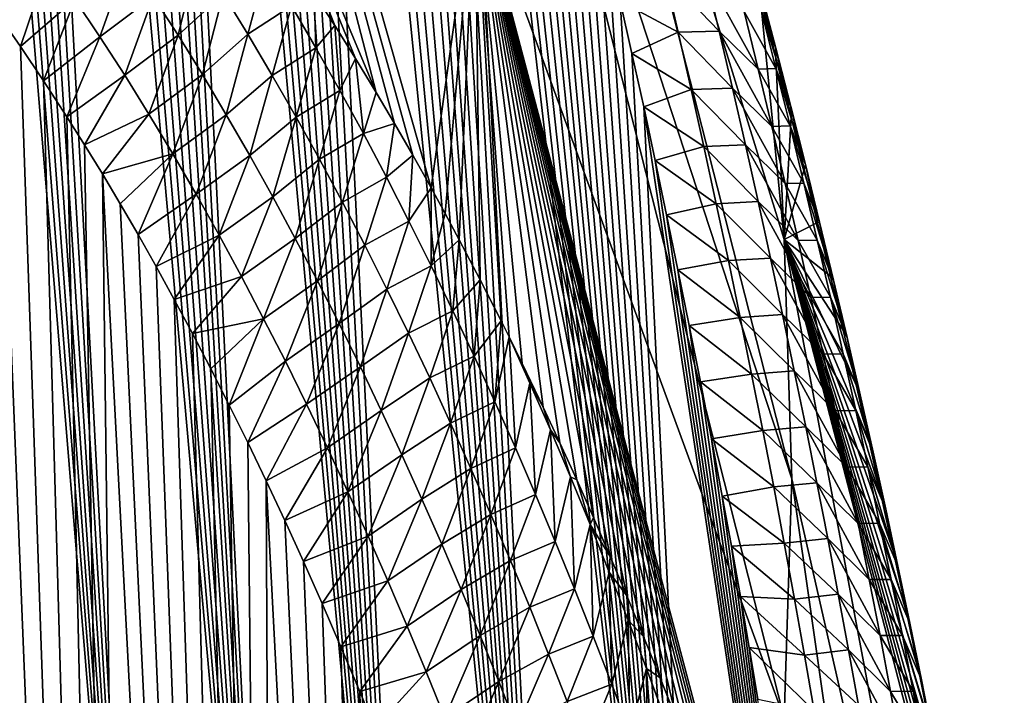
# Model space of a CAD drawing. Header units: metres. Extents: x -109 to 109, y -315 to 32.
# Tile 329 of 384: x 96.74 to 100.93, y -34.32 to -31.45. Entities that reach past the tile are written whole.
import ezdxf

# ---------------------------------------------------------------- set-up
doc = ezdxf.new("R2010")
doc.units = ezdxf.units.M
doc.layers.add('solid_K244242000C74_AAA', color=7, linetype='CONTINUOUS')

msp = doc.modelspace()

# ---------------------------------------------------------------- linework, layer by layer
at = {"layer": 'solid_K244242000C74_AAA'}
for points in [[(97.284836, -37.326797, 63.709835), (96.004456, -21.016127, 40.247574), (95.914619, -20.797607, 40.070328)], [(96.74115, -36.997284, 64.181648), (97.284836, -37.326797, 63.709835), (95.914619, -20.797607, 40.070328)], [(97.284836, -37.326797, 63.709835), (96.095284, -21.239128, 40.432037), (96.004456, -21.016127, 40.247574)], [(97.284836, -37.326797, 63.709835), (96.187088, -21.466879, 40.624191), (96.095284, -21.239128, 40.432037)], [(97.284836, -37.326797, 63.709835), (96.279839, -21.699675, 40.824558), (96.187088, -21.466879, 40.624191)], [(97.284836, -37.326797, 63.709835), (96.373543, -21.937531, 41.033165), (96.279839, -21.699675, 40.824558)], [(97.284836, -37.326797, 63.709835), (96.468208, -22.180235, 41.24966), (96.373543, -21.937531, 41.033165)], [(97.854355, -37.621552, 63.222614), (96.563812, -22.428114, 41.474636), (96.468208, -22.180235, 41.24966)], [(97.284836, -37.326797, 63.709835), (97.854355, -37.621552, 63.222614), (96.468208, -22.180235, 41.24966)], [(97.854355, -37.621552, 63.222614), (96.660309, -22.681501, 41.708691), (96.563812, -22.428114, 41.474636)], [(97.854355, -37.621552, 63.222614), (96.757698, -22.940331, 41.95171), (96.660309, -22.681501, 41.708691)], [(97.854355, -37.621552, 63.222614), (96.85601, -23.204447, 42.203419), (96.757698, -22.940331, 41.95171)], [(97.854355, -37.621552, 63.222614), (96.955177, -23.474222, 42.464531), (96.85601, -23.204447, 42.203419)], [(97.854355, -37.621552, 63.222614), (97.030067, -23.680496, 42.666954), (96.955177, -23.474222, 42.464531)], [(97.854355, -37.621552, 63.222614), (97.105392, -23.890173, 42.875065), (97.030067, -23.680496, 42.666954)], [(97.854355, -37.621552, 63.222614), (97.181206, -24.103014, 43.088425), (97.105392, -23.890173, 42.875065)], [(98.449921, -37.879993, 62.7192), (97.257469, -24.319176, 43.307327), (97.181206, -24.103014, 43.088425)], [(97.854355, -37.621552, 63.222614), (98.449921, -37.879993, 62.7192), (97.181206, -24.103014, 43.088425)], [(98.449921, -37.879993, 62.7192), (97.334129, -24.538834, 43.532124), (97.257469, -24.319176, 43.307327)], [(98.449921, -37.879993, 62.7192), (97.411148, -24.762165, 43.763157), (97.334129, -24.538834, 43.532124)], [(98.449921, -37.879993, 62.7192), (97.488503, -24.98926, 44.000591), (97.411148, -24.762165, 43.763157)], [(98.449921, -37.879993, 62.7192), (97.566277, -25.219818, 44.243832), (97.488503, -24.98926, 44.000591)], [(98.449921, -37.879993, 62.7192), (97.644417, -25.453968, 44.493137), (97.566277, -25.219818, 44.243832)], [(98.449921, -37.879993, 62.7192), (97.722862, -25.691904, 44.748913), (97.644417, -25.453968, 44.493137)], [(98.449921, -37.879993, 62.7192), (97.801544, -25.933828, 45.011562), (97.722862, -25.691904, 44.748913)], [(98.449921, -37.879993, 62.7192), (97.880409, -26.179899, 45.281395), (97.801544, -25.933828, 45.011562)], [(99.07122, -38.100681, 62.200005), (97.959579, -26.429802, 45.557747), (97.880409, -26.179899, 45.281395)], [(98.449921, -37.879993, 62.7192), (99.07122, -38.100681, 62.200005), (97.880409, -26.179899, 45.281395)], [(99.07122, -38.100681, 62.200005), (98.039001, -26.683598, 45.840752), (97.959579, -26.429802, 45.557747)], [(99.07122, -38.100681, 62.200005), (98.118599, -26.941511, 46.130882), (98.039001, -26.683598, 45.840752)], [(98.260834, -31.757469, 39.331619), (96.812065, -28.280691, 34.661835), (97.009895, -26.939579, 35.600891)], [(98.338676, -31.888901, 39.613426), (98.260834, -31.757469, 39.331619), (97.009895, -26.939579, 35.600891)], [(98.416687, -32.024048, 39.899544), (98.338676, -31.888901, 39.613426), (97.009895, -26.939579, 35.600891)], [(98.494873, -32.163113, 40.190163), (98.416687, -32.024048, 39.899544), (97.009895, -26.939579, 35.600891)], [(98.681633, -30.826475, 41.142632), (98.494873, -32.163113, 40.190163), (97.009895, -26.939579, 35.600891)], [(99.07122, -38.100681, 62.200005), (98.198265, -27.203766, 46.428612), (98.118599, -26.941511, 46.130882)], [(99.07122, -38.100681, 62.200005), (98.261978, -27.416847, 46.672585), (98.198265, -27.203766, 46.428612)], [(99.07122, -38.100681, 62.200005), (98.325729, -27.632742, 46.921463), (98.261978, -27.416847, 46.672585)], [(99.07122, -38.100681, 62.200005), (98.389595, -27.851286, 47.174889), (98.325729, -27.632742, 46.921463)], [(99.07122, -38.100681, 62.200005), (98.453491, -28.072605, 47.433144), (98.389595, -27.851286, 47.174889)], [(99.07122, -38.100681, 62.200005), (98.517357, -28.296829, 47.69651), (98.453491, -28.072605, 47.433144)], [(98.681633, -28.118128, 43.039036), (99.997505, -32.383621, 48.416294), (100.030373, -33.4021, 47.703144)], [(98.681633, -28.118128, 43.039036), (100.030373, -33.4021, 47.703144), (98.743149, -29.472313, 42.090824)], [(98.681633, -28.118128, 43.039036), (99.896416, -31.360367, 49.110336), (99.997505, -32.383621, 48.416294)], [(98.085075, -31.472853, 38.708485), (97.997757, -31.337923, 38.405396), (96.812065, -28.280691, 34.661835)], [(98.172806, -31.612799, 39.017315), (98.085075, -31.472853, 38.708485), (96.812065, -28.280691, 34.661835)], [(98.260834, -31.757469, 39.331619), (98.172806, -31.612799, 39.017315), (96.812065, -28.280691, 34.661835)], [(99.07122, -38.100681, 62.200005), (98.581123, -28.524088, 47.965279), (98.517357, -28.296829, 47.69651)], [(99.718658, -38.281532, 61.663597), (98.644714, -28.754513, 48.239727), (98.581123, -28.524088, 47.965279)], [(99.07122, -38.100681, 62.200005), (99.718658, -38.281532, 61.663597), (98.581123, -28.524088, 47.965279)], [(99.718658, -38.281532, 61.663597), (98.708092, -28.988176, 48.520008), (98.644714, -28.754513, 48.239727)], [(99.718658, -38.281532, 61.663597), (98.771439, -29.224783, 48.805416), (98.708092, -28.988176, 48.520008)], [(99.718658, -38.281532, 61.663597), (98.834702, -29.464386, 49.096077), (98.771439, -29.224783, 48.805416)], [(99.997505, -34.420574, 46.990002), (98.681633, -30.826475, 41.142632), (98.743149, -29.472313, 42.090824)], [(99.997505, -34.420574, 46.990002), (98.743149, -29.472313, 42.090824), (100.030373, -33.4021, 47.703144)], [(99.718658, -38.281532, 61.663597), (98.887299, -29.666449, 49.342556), (98.834702, -29.464386, 49.096077)], [(99.718658, -38.281532, 61.663597), (98.939713, -29.870779, 49.593121), (98.887299, -29.666449, 49.342556)], [(99.718658, -38.281532, 61.663597), (98.991882, -30.077463, 49.847961), (98.939713, -29.870779, 49.593121)], [(99.718658, -38.281532, 61.663597), (99.043762, -30.286587, 50.107273), (98.991882, -30.077463, 49.847961)], [(99.718658, -38.281532, 61.663597), (99.095284, -30.498228, 50.371246), (99.043762, -30.286587, 50.107273)], [(99.718658, -38.281532, 61.663597), (99.146606, -30.712194, 50.63937), (99.095284, -30.498228, 50.371246)], [(99.718658, -38.281532, 61.663597), (99.197777, -30.928413, 50.911469), (99.146606, -30.712194, 50.63937)], [(98.554871, -32.2724, 40.415913), (98.494873, -32.163113, 40.190163), (98.681633, -30.826475, 41.142632)], [(98.61499, -32.384193, 40.644501), (98.554871, -32.2724, 40.415913), (98.681633, -30.826475, 41.142632)], [(98.704117, -32.554348, 40.988022), (98.61499, -32.384193, 40.644501), (98.681633, -30.826475, 41.142632)], [(98.793312, -32.729706, 41.337486), (98.704117, -32.554348, 40.988022), (98.681633, -30.826475, 41.142632)], [(98.826706, -32.796677, 41.469849), (98.793312, -32.729706, 41.337486), (98.681633, -30.826475, 41.142632)], [(98.882477, -32.910187, 41.692814), (98.826706, -32.796677, 41.469849), (98.681633, -30.826475, 41.142632)], [(98.971634, -33.09613, 42.05434), (98.882477, -32.910187, 41.692814), (98.681633, -30.826475, 41.142632)], [(99.042961, -33.249054, 42.348248), (98.971634, -33.09613, 42.05434), (98.681633, -30.826475, 41.142632)], [(99.114296, -33.405876, 42.646507), (99.042961, -33.249054, 42.348248), (98.681633, -30.826475, 41.142632)], [(99.185623, -33.566776, 42.949295), (99.114296, -33.405876, 42.646507), (98.681633, -30.826475, 41.142632)], [(99.256912, -33.731743, 43.256603), (99.185623, -33.566776, 42.949295), (98.681633, -30.826475, 41.142632)], [(99.327995, -33.900307, 43.567955), (99.256912, -33.731743, 43.256603), (98.681633, -30.826475, 41.142632)], [(99.39888, -34.072609, 43.883499), (99.327995, -33.900307, 43.567955), (98.681633, -30.826475, 41.142632)], [(99.469551, -34.248867, 44.203442), (99.39888, -34.072609, 43.883499), (98.681633, -30.826475, 41.142632)], [(99.540009, -34.429287, 44.527988), (99.469551, -34.248867, 44.203442), (98.681633, -30.826475, 41.142632)], [(99.61026, -34.61409, 44.857346), (99.540009, -34.429287, 44.527988), (98.681633, -30.826475, 41.142632)], [(99.680283, -34.803486, 45.191727), (99.61026, -34.61409, 44.857346), (98.681633, -30.826475, 41.142632)], [(99.734718, -34.954468, 45.456036), (99.680283, -34.803486, 45.191727), (98.681633, -30.826475, 41.142632)], [(99.78891, -35.108067, 45.723225), (99.734718, -34.954468, 45.456036), (98.681633, -30.826475, 41.142632)], [(99.842812, -35.26413, 45.993137), (99.78891, -35.108067, 45.723225), (98.681633, -30.826475, 41.142632)], [(99.896423, -35.422779, 46.265888), (99.842812, -35.26413, 45.993137), (98.681633, -30.826475, 41.142632)], [(99.997505, -34.420574, 46.990002), (99.896423, -35.422779, 46.265888), (98.681633, -30.826475, 41.142632)], [(99.718658, -38.281532, 61.663597), (99.248718, -31.146982, 51.187782), (99.197777, -30.928413, 50.911469)], [(97.28479, -47.101196, 56.865753), (96.45829, -31.163191, 34.919102), (96.553978, -31.289412, 35.22876)], [(97.28479, -47.101196, 56.865753), (96.741074, -47.657288, 56.717468), (96.45829, -31.163191, 34.919102)], [(99.718658, -38.281532, 61.663597), (99.299339, -31.367994, 51.46854), (99.248718, -31.146982, 51.187782)], [(99.838165, -31.165377, 49.611694), (99.961708, -31.568661, 49.625225), (99.896797, -31.320171, 49.31052)], [(99.838165, -31.165377, 49.611694), (99.900909, -31.410929, 49.922825), (99.961708, -31.568661, 49.625225)], [(96.868996, -31.204027, 35.644882), (96.748077, -31.561544, 35.872639), (96.650589, -31.422043, 35.546429)], [(96.978539, -31.360716, 36.006187), (96.748077, -31.561544, 35.872639), (96.868996, -31.204027, 35.644882)], [(97.085945, -31.520718, 36.366779), (96.978539, -31.360716, 36.006187), (97.205154, -31.185827, 36.272743)], [(97.085945, -31.520718, 36.366779), (97.205154, -31.185827, 36.272743), (97.312881, -31.348137, 36.631481)], [(97.418495, -31.513397, 36.989429), (97.312881, -31.348137, 36.631481), (97.502594, -31.167091, 36.930859)], [(97.418495, -31.513397, 36.989429), (97.502594, -31.167091, 36.930859), (97.610168, -31.336864, 37.292549)], [(97.715622, -31.509333, 37.653385), (97.610168, -31.336864, 37.292549), (97.795235, -31.212626, 37.741123)], [(97.715622, -31.509333, 37.653385), (97.795235, -31.212626, 37.741123), (97.901222, -31.388994, 38.103115)], [(97.28479, -47.101196, 56.865753), (96.553978, -31.289412, 35.22876), (96.650589, -31.422043, 35.546429)], [(99.48922, -31.255037, 51.006752), (99.299339, -31.367994, 51.46854), (99.545906, -31.499996, 51.319244)], [(99.48922, -31.255037, 51.006752), (99.720177, -31.495834, 50.933407), (99.662285, -31.252573, 50.623226)], [(99.48922, -31.255037, 51.006752), (99.545906, -31.499996, 51.319244), (99.720177, -31.495834, 50.933407)], [(99.886398, -31.65794, 50.709187), (99.662285, -31.252573, 50.623226), (99.720177, -31.495834, 50.933407)], [(99.827126, -31.41326, 50.396591), (99.662285, -31.252573, 50.623226), (99.886398, -31.65794, 50.709187)], [(99.896797, -31.320171, 49.31052), (99.961609, -31.610115, 49.411762), (99.896416, -31.360367, 49.110336)], [(99.896797, -31.320171, 49.31052), (99.961708, -31.568661, 49.625225), (99.961609, -31.610115, 49.411762)], [(96.978539, -31.360716, 36.006187), (96.846481, -31.707619, 36.207047), (96.748077, -31.561544, 35.872639)], [(97.085945, -31.520718, 36.366779), (96.846481, -31.707619, 36.207047), (96.978539, -31.360716, 36.006187)], [(97.191261, -31.683865, 36.726665), (97.085945, -31.520718, 36.366779), (97.312881, -31.348137, 36.631481)], [(97.191261, -31.683865, 36.726665), (97.312881, -31.348137, 36.631481), (97.418495, -31.513397, 36.989429)], [(97.522064, -31.681446, 37.346611), (97.418495, -31.513397, 36.989429), (97.610168, -31.336864, 37.292549)], [(97.522064, -31.681446, 37.346611), (97.610168, -31.336864, 37.292549), (97.715622, -31.509333, 37.653385)], [(98.005112, -31.567802, 38.464241), (97.901222, -31.388994, 38.103115), (97.997757, -31.337923, 38.405396)], [(98.005112, -31.567802, 38.464241), (97.997757, -31.337923, 38.405396), (98.085075, -31.472853, 38.708485)], [(99.718658, -38.281532, 61.663597), (99.349571, -31.591547, 51.753986), (99.299339, -31.367994, 51.46854)], [(99.545906, -31.499996, 51.319244), (99.299339, -31.367994, 51.46854), (99.349571, -31.591547, 51.753986)], [(99.997505, -32.383621, 48.416294), (99.896416, -31.360367, 49.110336), (99.961609, -31.610115, 49.411762)], [(97.819016, -31.684362, 38.013409), (97.715622, -31.509333, 37.653385), (97.901222, -31.388994, 38.103115)], [(97.819016, -31.684362, 38.013409), (97.901222, -31.388994, 38.103115), (98.005112, -31.567802, 38.464241)], [(99.827126, -31.41326, 50.396591), (99.962257, -31.655771, 50.234753), (99.900909, -31.410929, 49.922825)], [(99.827126, -31.41326, 50.396591), (99.886398, -31.65794, 50.709187), (99.962257, -31.655771, 50.234753)], [(99.900909, -31.410929, 49.922825), (100.025154, -31.816418, 49.940735), (99.961708, -31.568661, 49.625225)], [(99.900909, -31.410929, 49.922825), (99.962257, -31.655771, 50.234753), (100.025154, -31.816418, 49.940735)], [(97.28479, -47.101196, 56.865753), (96.650589, -31.422043, 35.546429), (96.748077, -31.561544, 35.872639)], [(98.106956, -31.74894, 38.824535), (98.005112, -31.567802, 38.464241), (98.085075, -31.472853, 38.708485)], [(98.106956, -31.74894, 38.824535), (98.085075, -31.472853, 38.708485), (98.172806, -31.612799, 39.017315)], [(99.545906, -31.499996, 51.319244), (99.349571, -31.591547, 51.753986), (99.601273, -31.74427, 51.632534)], [(99.545906, -31.499996, 51.319244), (99.776749, -31.73842, 51.24437), (99.720177, -31.495834, 50.933407)], [(99.545906, -31.499996, 51.319244), (99.601273, -31.74427, 51.632534), (99.776749, -31.73842, 51.24437)], [(99.944305, -31.901937, 51.02256), (99.720177, -31.495834, 50.933407), (99.776749, -31.73842, 51.24437)], [(99.886398, -31.65794, 50.709187), (99.720177, -31.495834, 50.933407), (99.944305, -31.901937, 51.02256)], [(97.085945, -31.520718, 36.366779), (96.94577, -31.860317, 36.549698), (96.846481, -31.707619, 36.207047)], [(97.191261, -31.683865, 36.726665), (96.94577, -31.860317, 36.549698), (97.085945, -31.520718, 36.366779)], [(97.294556, -31.849983, 37.085869), (97.191261, -31.683865, 36.726665), (97.418495, -31.513397, 36.989429)], [(97.294556, -31.849983, 37.085869), (97.418495, -31.513397, 36.989429), (97.522064, -31.681446, 37.346611)], [(97.623657, -31.852125, 37.70306), (97.522064, -31.681446, 37.346611), (97.715622, -31.509333, 37.653385)], [(97.623657, -31.852125, 37.70306), (97.715622, -31.509333, 37.653385), (97.819016, -31.684362, 38.013409)], [(97.28479, -47.101196, 56.865753), (96.748077, -31.561544, 35.872639), (96.846481, -31.707619, 36.207047)], [(97.920395, -31.861839, 38.372643), (97.819016, -31.684362, 38.013409), (98.005112, -31.567802, 38.464241)], [(97.920395, -31.861839, 38.372643), (98.005112, -31.567802, 38.464241), (98.106956, -31.74894, 38.824535)], [(99.961708, -31.568661, 49.625225), (100.026344, -31.862764, 49.718807), (99.961609, -31.610115, 49.411762)], [(99.961708, -31.568661, 49.625225), (100.025154, -31.816418, 49.940735), (100.026344, -31.862764, 49.718807)], [(98.206802, -31.932297, 39.184036), (98.106956, -31.74894, 38.824535), (98.172806, -31.612799, 39.017315)], [(98.206802, -31.932297, 39.184036), (98.172806, -31.612799, 39.017315), (98.260834, -31.757469, 39.331619)], [(99.718658, -38.281532, 61.663597), (99.399323, -31.817738, 52.044353), (99.349571, -31.591547, 51.753986)], [(99.601273, -31.74427, 51.632534), (99.349571, -31.591547, 51.753986), (99.399323, -31.817738, 52.044353)], [(99.997505, -32.383621, 48.416294), (99.961609, -31.610115, 49.411762), (100.026344, -31.862764, 49.718807)], [(99.886398, -31.65794, 50.709187), (100.022202, -31.899921, 50.547451), (99.962257, -31.655771, 50.234753)], [(99.886398, -31.65794, 50.709187), (99.944305, -31.901937, 51.02256), (100.022202, -31.899921, 50.547451)], [(99.962257, -31.655771, 50.234753), (100.087143, -32.063457, 50.257027), (100.025154, -31.816418, 49.940735)], [(99.962257, -31.655771, 50.234753), (100.022202, -31.899921, 50.547451), (100.087143, -32.063457, 50.257027)], [(97.28479, -47.101196, 56.865753), (96.846481, -31.707619, 36.207047), (96.94577, -31.860317, 36.549698)], [(97.191261, -31.683865, 36.726665), (97.02079, -31.979521, 36.812462), (96.94577, -31.860317, 36.549698)], [(97.294556, -31.849983, 37.085869), (97.02079, -31.979521, 36.812462), (97.191261, -31.683865, 36.726665)], [(97.395889, -32.018906, 37.444405), (97.294556, -31.849983, 37.085869), (97.522064, -31.681446, 37.346611)], [(97.395889, -32.018906, 37.444405), (97.522064, -31.681446, 37.346611), (97.623657, -31.852125, 37.70306)], [(97.723312, -32.025314, 38.058792), (97.623657, -31.852125, 37.70306), (97.819016, -31.684362, 38.013409)], [(97.723312, -32.025314, 38.058792), (97.819016, -31.684362, 38.013409), (97.920395, -31.861839, 38.372643)], [(98.019814, -32.041653, 38.731121), (97.920395, -31.861839, 38.372643), (98.106956, -31.74894, 38.824535)], [(98.019814, -32.041653, 38.731121), (98.106956, -31.74894, 38.824535), (98.206802, -31.932297, 39.184036)], [(99.601273, -31.74427, 51.632534), (99.399323, -31.817738, 52.044353), (99.655334, -31.987871, 51.946606)], [(99.601273, -31.74427, 51.632534), (99.832001, -31.980343, 51.556095), (99.776749, -31.73842, 51.24437)], [(99.601273, -31.74427, 51.632534), (99.655334, -31.987871, 51.946606), (99.832001, -31.980343, 51.556095)], [(100.000854, -32.145264, 51.336685), (99.776749, -31.73842, 51.24437), (99.832001, -31.980343, 51.556095)], [(99.944305, -31.901937, 51.02256), (99.776749, -31.73842, 51.24437), (100.000854, -32.145264, 51.336685)], [(98.206802, -31.932297, 39.184036), (98.260834, -31.757469, 39.331619), (98.338676, -31.888901, 39.613426)], [(100.391487, -38.421124, 61.111237), (99.448509, -32.046665, 52.339882), (99.399323, -31.817738, 52.044353)], [(99.655334, -31.987871, 51.946606), (99.399323, -31.817738, 52.044353), (99.448509, -32.046665, 52.339882)], [(99.718658, -38.281532, 61.663597), (100.391487, -38.421124, 61.111237), (99.399323, -31.817738, 52.044353)], [(100.025154, -31.816418, 49.940735), (100.082451, -32.085705, 49.991558), (100.026344, -31.862764, 49.718807)], [(100.025154, -31.816418, 49.940735), (100.087143, -32.063457, 50.257027), (100.082451, -32.085705, 49.991558)], [(97.28479, -47.101196, 56.865753), (96.94577, -31.860317, 36.549698), (97.02079, -31.979521, 36.812462)], [(97.294556, -31.849983, 37.085869), (97.096237, -32.102997, 37.080463), (97.02079, -31.979521, 36.812462)], [(97.395889, -32.018906, 37.444405), (97.096237, -32.102997, 37.080463), (97.294556, -31.849983, 37.085869)], [(97.495323, -32.190487, 37.802288), (97.395889, -32.018906, 37.444405), (97.623657, -31.852125, 37.70306)], [(97.495323, -32.190487, 37.802288), (97.623657, -31.852125, 37.70306), (97.723312, -32.025314, 38.058792)], [(97.821083, -32.200905, 38.413837), (97.723312, -32.025314, 38.058792), (97.920395, -31.861839, 38.372643)], [(97.821083, -32.200905, 38.413837), (97.920395, -31.861839, 38.372643), (98.019814, -32.041653, 38.731121)], [(99.997505, -32.383621, 48.416294), (100.026344, -31.862764, 49.718807), (100.082451, -32.085705, 49.991558)], [(98.304718, -32.117764, 39.542778), (98.206802, -31.932297, 39.184036), (98.338676, -31.888901, 39.613426)], [(98.304718, -32.117764, 39.542778), (98.338676, -31.888901, 39.613426), (98.416687, -32.024048, 39.899544)], [(99.944305, -31.901937, 51.02256), (100.080757, -32.143391, 50.860909), (100.022202, -31.899921, 50.547451)], [(99.944305, -31.901937, 51.02256), (100.000854, -32.145264, 51.336685), (100.080757, -32.143391, 50.860909)], [(100.022202, -31.899921, 50.547451), (100.147682, -32.309795, 50.574089), (100.087143, -32.063457, 50.257027)], [(100.022202, -31.899921, 50.547451), (100.080757, -32.143391, 50.860909), (100.147682, -32.309795, 50.574089)], [(98.117317, -32.223698, 39.088871), (98.019814, -32.041653, 38.731121), (98.206802, -31.932297, 39.184036)], [(98.117317, -32.223698, 39.088871), (98.206802, -31.932297, 39.184036), (98.304718, -32.117764, 39.542778)], [(97.28479, -47.101196, 56.865753), (97.02079, -31.979521, 36.812462), (97.096237, -32.102997, 37.080463)], [(99.655334, -31.987871, 51.946606), (99.448509, -32.046665, 52.339882), (99.708084, -32.230812, 52.261436)], [(99.655334, -31.987871, 51.946606), (99.885948, -32.221615, 51.868565), (99.832001, -31.980343, 51.556095)], [(99.655334, -31.987871, 51.946606), (99.708084, -32.230812, 52.261436), (99.885948, -32.221615, 51.868565)], [(100.056046, -32.387932, 51.65155), (99.832001, -31.980343, 51.556095), (99.885948, -32.221615, 51.868565)], [(100.000854, -32.145264, 51.336685), (99.832001, -31.980343, 51.556095), (100.056046, -32.387932, 51.65155)], [(97.395889, -32.018906, 37.444405), (97.172112, -32.230736, 37.353706), (97.096237, -32.102997, 37.080463)], [(97.395889, -32.018906, 37.444405), (97.248474, -32.362411, 37.631824), (97.172112, -32.230736, 37.353706)], [(97.495323, -32.190487, 37.802288), (97.248474, -32.362411, 37.631824), (97.395889, -32.018906, 37.444405)], [(97.59288, -32.364605, 38.159538), (97.495323, -32.190487, 37.802288), (97.723312, -32.025314, 38.058792)], [(97.59288, -32.364605, 38.159538), (97.723312, -32.025314, 38.058792), (97.821083, -32.200905, 38.413837)], [(97.917007, -32.378788, 38.768211), (97.821083, -32.200905, 38.413837), (98.019814, -32.041653, 38.731121)], [(97.917007, -32.378788, 38.768211), (98.019814, -32.041653, 38.731121), (98.117317, -32.223698, 39.088871)], [(98.400726, -32.305256, 39.900784), (98.304718, -32.117764, 39.542778), (98.416687, -32.024048, 39.899544)], [(98.400726, -32.305256, 39.900784), (98.416687, -32.024048, 39.899544), (98.494873, -32.163113, 40.190163)], [(100.391487, -38.421124, 61.111237), (99.497093, -32.278393, 52.640709), (99.448509, -32.046665, 52.339882)], [(99.708084, -32.230812, 52.261436), (99.448509, -32.046665, 52.339882), (99.497093, -32.278393, 52.640709)], [(99.997505, -32.383621, 48.416294), (100.082451, -32.085705, 49.991558), (100.138184, -32.311039, 50.269001)], [(100.087143, -32.063457, 50.257027), (100.138184, -32.311039, 50.269001), (100.082451, -32.085705, 49.991558)], [(100.087143, -32.063457, 50.257027), (100.147682, -32.309795, 50.574089), (100.138184, -32.311039, 50.269001)], [(97.854324, -46.542526, 56.976097), (97.096237, -32.102997, 37.080463), (97.172112, -32.230736, 37.353706)], [(97.854324, -46.542526, 56.976097), (97.28479, -47.101196, 56.865753), (97.096237, -32.102997, 37.080463)], [(98.212952, -32.40786, 39.445919), (98.117317, -32.223698, 39.088871), (98.304718, -32.117764, 39.542778)], [(98.212952, -32.40786, 39.445919), (98.304718, -32.117764, 39.542778), (98.400726, -32.305256, 39.900784)], [(98.494881, -32.494694, 40.258087), (98.400726, -32.305256, 39.900784), (98.494873, -32.163113, 40.190163)], [(98.494881, -32.494694, 40.258087), (98.494873, -32.163113, 40.190163), (98.554871, -32.2724, 40.415913)], [(100.000854, -32.145264, 51.336685), (100.137932, -32.386192, 51.175102), (100.080757, -32.143391, 50.860909)], [(100.000854, -32.145264, 51.336685), (100.056046, -32.387932, 51.65155), (100.137932, -32.386192, 51.175102)], [(100.080757, -32.143391, 50.860909), (100.206772, -32.555443, 50.891899), (100.147682, -32.309795, 50.574089)], [(100.080757, -32.143391, 50.860909), (100.137932, -32.386192, 51.175102), (100.206772, -32.555443, 50.891899)], [(97.495323, -32.190487, 37.802288), (97.325264, -32.498276, 37.915081), (97.248474, -32.362411, 37.631824)], [(97.59288, -32.364605, 38.159538), (97.325264, -32.498276, 37.915081), (97.495323, -32.190487, 37.802288)], [(97.688622, -32.541149, 38.516163), (97.59288, -32.364605, 38.159538), (97.821083, -32.200905, 38.413837)], [(97.688622, -32.541149, 38.516163), (97.821083, -32.200905, 38.413837), (97.917007, -32.378788, 38.768211)], [(97.854324, -46.542526, 56.976097), (97.172112, -32.230736, 37.353706), (97.248474, -32.362411, 37.631824)], [(98.011139, -32.558853, 39.121937), (97.917007, -32.378788, 38.768211), (98.117317, -32.223698, 39.088871)], [(98.011139, -32.558853, 39.121937), (98.117317, -32.223698, 39.088871), (98.212952, -32.40786, 39.445919)], [(99.708084, -32.230812, 52.261436), (99.497093, -32.278393, 52.640709), (99.759544, -32.473099, 52.577011)], [(99.708084, -32.230812, 52.261436), (99.938591, -32.462242, 52.181751), (99.885948, -32.221615, 51.868565)], [(99.708084, -32.230812, 52.261436), (99.759544, -32.473099, 52.577011), (99.938591, -32.462242, 52.181751)], [(100.109901, -32.629959, 51.967129), (99.885948, -32.221615, 51.868565), (99.938591, -32.462242, 52.181751)], [(100.056046, -32.387932, 51.65155), (99.885948, -32.221615, 51.868565), (100.109901, -32.629959, 51.967129)], [(98.494881, -32.494694, 40.258087), (98.554871, -32.2724, 40.415913), (98.61499, -32.384193, 40.644501)], [(100.391487, -38.421124, 61.111237), (99.545326, -32.51265, 52.946087), (99.497093, -32.278393, 52.640709)], [(99.759544, -32.473099, 52.577011), (99.497093, -32.278393, 52.640709), (99.545326, -32.51265, 52.946087)], [(98.306763, -32.594055, 39.802288), (98.212952, -32.40786, 39.445919), (98.400726, -32.305256, 39.900784)], [(98.306763, -32.594055, 39.802288), (98.400726, -32.305256, 39.900784), (98.494881, -32.494694, 40.258087)], [(99.997505, -32.383621, 48.416294), (100.138184, -32.311039, 50.269001), (100.193535, -32.538849, 50.551331)], [(100.147682, -32.309795, 50.574089), (100.193535, -32.538849, 50.551331), (100.138184, -32.311039, 50.269001)], [(100.147682, -32.309795, 50.574089), (100.206772, -32.555443, 50.891899), (100.193535, -32.538849, 50.551331)], [(97.854324, -46.542526, 56.976097), (97.248474, -32.362411, 37.631824), (97.325264, -32.498276, 37.915081)], [(97.59288, -32.364605, 38.159538), (97.402451, -32.638596, 38.20377), (97.325264, -32.498276, 37.915081)], [(97.688622, -32.541149, 38.516163), (97.402451, -32.638596, 38.20377), (97.59288, -32.364605, 38.159538)], [(97.782578, -32.720013, 38.872189), (97.688622, -32.541149, 38.516163), (97.917007, -32.378788, 38.768211)], [(97.782578, -32.720013, 38.872189), (97.917007, -32.378788, 38.768211), (98.011139, -32.558853, 39.121937)], [(98.1035, -32.741001, 39.475037), (98.011139, -32.558853, 39.121937), (98.212952, -32.40786, 39.445919)], [(98.1035, -32.741001, 39.475037), (98.212952, -32.40786, 39.445919), (98.306763, -32.594055, 39.802288)], [(98.587196, -32.686001, 40.614708), (98.494881, -32.494694, 40.258087), (98.61499, -32.384193, 40.644501)], [(98.587196, -32.686001, 40.614708), (98.61499, -32.384193, 40.644501), (98.704117, -32.554348, 40.988022)], [(99.997505, -32.383621, 48.416294), (100.841064, -35.636108, 54.547432), (100.93364, -37.366936, 53.365517)], [(99.997505, -32.383621, 48.416294), (100.798492, -35.398132, 54.230476), (100.841064, -35.636108, 54.547432)], [(99.997505, -32.383621, 48.416294), (100.93364, -37.366936, 53.365517), (100.030373, -33.4021, 47.703144)], [(99.997505, -32.383621, 48.416294), (100.755089, -35.162319, 53.917889), (100.798492, -35.398132, 54.230476)], [(99.997505, -32.383621, 48.416294), (100.710884, -34.928585, 53.609413), (100.755089, -35.162319, 53.917889)], [(99.997505, -32.383621, 48.416294), (100.665894, -34.696899, 53.304943), (100.710884, -34.928585, 53.609413)], [(99.997505, -32.383621, 48.416294), (100.616066, -34.446819, 52.978271), (100.665894, -34.696899, 53.304943)], [(99.997505, -32.383621, 48.416294), (100.565514, -34.199547, 52.657337), (100.616066, -34.446819, 52.978271)], [(99.997505, -32.383621, 48.416294), (100.514267, -33.954971, 52.3419), (100.565514, -34.199547, 52.657337)], [(99.997505, -32.383621, 48.416294), (100.462357, -33.713005, 52.031719), (100.514267, -33.954971, 52.3419)], [(99.997505, -32.383621, 48.416294), (100.409805, -33.473541, 51.726547), (100.462357, -33.713005, 52.031719)], [(99.997505, -32.383621, 48.416294), (100.356628, -33.236481, 51.42614), (100.409805, -33.473541, 51.726547)], [(99.997505, -32.383621, 48.416294), (100.302841, -33.001728, 51.130253), (100.356628, -33.236481, 51.42614)], [(99.997505, -32.383621, 48.416294), (100.248466, -32.76918, 50.83865), (100.302841, -33.001728, 51.130253)], [(99.997505, -32.383621, 48.416294), (100.193535, -32.538849, 50.551331), (100.248466, -32.76918, 50.83865)], [(100.056046, -32.387932, 51.65155), (100.193741, -32.628345, 51.490013), (100.137932, -32.386192, 51.175102)], [(100.056046, -32.387932, 51.65155), (100.109901, -32.629959, 51.967129), (100.193741, -32.628345, 51.490013)], [(100.137932, -32.386192, 51.175102), (100.264435, -32.800423, 51.210434), (100.206772, -32.555443, 50.891899)], [(100.137932, -32.386192, 51.175102), (100.193741, -32.628345, 51.490013), (100.264435, -32.800423, 51.210434)], [(99.759544, -32.473099, 52.577011), (99.989929, -32.702244, 52.495651), (99.938591, -32.462242, 52.181751)], [(100.162415, -32.871349, 52.283405), (99.938591, -32.462242, 52.181751), (99.989929, -32.702244, 52.495651)], [(100.109901, -32.629959, 51.967129), (99.938591, -32.462242, 52.181751), (100.162415, -32.871349, 52.283405)], [(97.854324, -46.542526, 56.976097), (97.325264, -32.498276, 37.915081), (97.402451, -32.638596, 38.20377)], [(98.398781, -32.782207, 40.158001), (98.306763, -32.594055, 39.802288), (98.494881, -32.494694, 40.258087)], [(98.398781, -32.782207, 40.158001), (98.494881, -32.494694, 40.258087), (98.587196, -32.686001, 40.614708)], [(99.759544, -32.473099, 52.577011), (99.545326, -32.51265, 52.946087), (99.809708, -32.714745, 52.893311)], [(99.759544, -32.473099, 52.577011), (99.809708, -32.714745, 52.893311), (99.989929, -32.702244, 52.495651)], [(97.688622, -32.541149, 38.516163), (97.479965, -32.783646, 38.498188), (97.402451, -32.638596, 38.20377)], [(97.782578, -32.720013, 38.872189), (97.479965, -32.783646, 38.498188), (97.688622, -32.541149, 38.516163)], [(100.391487, -38.421124, 61.111237), (99.593201, -32.749439, 53.256027), (99.545326, -32.51265, 52.946087)], [(99.809708, -32.714745, 52.893311), (99.545326, -32.51265, 52.946087), (99.593201, -32.749439, 53.256027)], [(100.206772, -32.555443, 50.891899), (100.248466, -32.76918, 50.83865), (100.193535, -32.538849, 50.551331)], [(97.874786, -32.901073, 39.227619), (97.782578, -32.720013, 38.872189), (98.011139, -32.558853, 39.121937)], [(97.874786, -32.901073, 39.227619), (98.011139, -32.558853, 39.121937), (98.1035, -32.741001, 39.475037)], [(98.677719, -32.879112, 40.970669), (98.587196, -32.686001, 40.614708), (98.704117, -32.554348, 40.988022)], [(98.677719, -32.879112, 40.970669), (98.704117, -32.554348, 40.988022), (98.793312, -32.729706, 41.337486)], [(100.206772, -32.555443, 50.891899), (100.264435, -32.800423, 51.210434), (100.248466, -32.76918, 50.83865)], [(98.194138, -32.925152, 39.827526), (98.1035, -32.741001, 39.475037), (98.306763, -32.594055, 39.802288)], [(98.194138, -32.925152, 39.827526), (98.306763, -32.594055, 39.802288), (98.398781, -32.782207, 40.158001)], [(100.109901, -32.629959, 51.967129), (100.248177, -32.869858, 51.805622), (100.193741, -32.628345, 51.490013)], [(100.109901, -32.629959, 51.967129), (100.162415, -32.871349, 52.283405), (100.248177, -32.869858, 51.805622)], [(100.193741, -32.628345, 51.490013), (100.320671, -33.044743, 51.529678), (100.264435, -32.800423, 51.210434)], [(100.193741, -32.628345, 51.490013), (100.248177, -32.869858, 51.805622), (100.320671, -33.044743, 51.529678)], [(97.854324, -46.542526, 56.976097), (97.402451, -32.638596, 38.20377), (97.479965, -32.783646, 38.498188)], [(98.489021, -32.972244, 40.513081), (98.398781, -32.782207, 40.158001), (98.587196, -32.686001, 40.614708)], [(98.489021, -32.972244, 40.513081), (98.587196, -32.686001, 40.614708), (98.677719, -32.879112, 40.970669)], [(99.809708, -32.714745, 52.893311), (99.593201, -32.749439, 53.256027), (99.858574, -32.955757, 53.21032)], [(99.809708, -32.714745, 52.893311), (100.039978, -32.94162, 52.810238), (99.989929, -32.702244, 52.495651)], [(99.809708, -32.714745, 52.893311), (99.858574, -32.955757, 53.21032), (100.039978, -32.94162, 52.810238)], [(100.213585, -33.112114, 52.600372), (99.989929, -32.702244, 52.495651), (100.039978, -32.94162, 52.810238)], [(100.162415, -32.871349, 52.283405), (99.989929, -32.702244, 52.495651), (100.213585, -33.112114, 52.600372)], [(97.782578, -32.720013, 38.872189), (97.557816, -32.933479, 38.798393), (97.479965, -32.783646, 38.498188)], [(97.782578, -32.720013, 38.872189), (97.63607, -33.087669, 39.103935), (97.557816, -32.933479, 38.798393)], [(97.874786, -32.901073, 39.227619), (97.63607, -33.087669, 39.103935), (97.782578, -32.720013, 38.872189)], [(97.965279, -33.084248, 39.582474), (97.874786, -32.901073, 39.227619), (98.1035, -32.741001, 39.475037)], [(97.965279, -33.084248, 39.582474), (98.1035, -32.741001, 39.475037), (98.194138, -32.925152, 39.827526)], [(98.766472, -33.073944, 41.326), (98.677719, -32.879112, 40.970669), (98.793312, -32.729706, 41.337486)], [(98.766472, -33.073944, 41.326), (98.793312, -32.729706, 41.337486), (98.826706, -32.796677, 41.469849)], [(100.391487, -38.421124, 61.111237), (99.640602, -32.988865, 53.570816), (99.593201, -32.749439, 53.256027)], [(99.858574, -32.955757, 53.21032), (99.593201, -32.749439, 53.256027), (99.640602, -32.988865, 53.570816)], [(97.854324, -46.542526, 56.976097), (97.479965, -32.783646, 38.498188), (97.557816, -32.933479, 38.798393)], [(98.283073, -33.111229, 40.17942), (98.194138, -32.925152, 39.827526), (98.398781, -32.782207, 40.158001)], [(98.283073, -33.111229, 40.17942), (98.398781, -32.782207, 40.158001), (98.489021, -32.972244, 40.513081)], [(98.8535, -33.270432, 41.680717), (98.766472, -33.073944, 41.326), (98.826706, -32.796677, 41.469849)], [(98.915611, -32.994328, 41.826229), (98.826706, -32.796677, 41.469849), (98.882477, -32.910187, 41.692814)], [(98.8535, -33.270432, 41.680717), (98.826706, -32.796677, 41.469849), (98.915611, -32.994328, 41.826229)], [(100.264435, -32.800423, 51.210434), (100.302841, -33.001728, 51.130253), (100.248466, -32.76918, 50.83865)], [(100.264435, -32.800423, 51.210434), (100.320671, -33.044743, 51.529678), (100.302841, -33.001728, 51.130253)], [(98.577538, -33.164085, 40.867546), (98.489021, -32.972244, 40.513081), (98.677719, -32.879112, 40.970669)], [(98.577538, -33.164085, 40.867546), (98.677719, -32.879112, 40.970669), (98.766472, -33.073944, 41.326)], [(100.162415, -32.871349, 52.283405), (100.301254, -33.110741, 52.121914), (100.248177, -32.869858, 51.805622)], [(100.162415, -32.871349, 52.283405), (100.213585, -33.112114, 52.600372), (100.301254, -33.110741, 52.121914)], [(100.248177, -32.869858, 51.805622), (100.375481, -33.288418, 51.849613), (100.320671, -33.044743, 51.529678)], [(100.248177, -32.869858, 51.805622), (100.301254, -33.110741, 52.121914), (100.375481, -33.288418, 51.849613)], [(97.874786, -32.901073, 39.227619), (97.714676, -33.246479, 39.415092), (97.63607, -33.087669, 39.103935)], [(97.965279, -33.084248, 39.582474), (97.714676, -33.246479, 39.415092), (97.874786, -32.901073, 39.227619)], [(98.054092, -33.269447, 39.936764), (97.965279, -33.084248, 39.582474), (98.194138, -32.925152, 39.827526)], [(98.054092, -33.269447, 39.936764), (98.194138, -32.925152, 39.827526), (98.283073, -33.111229, 40.17942)], [(98.915611, -32.994328, 41.826229), (98.882477, -32.910187, 41.692814), (98.971634, -33.09613, 42.05434)], [(97.854324, -46.542526, 56.976097), (97.557816, -32.933479, 38.798393), (97.63607, -33.087669, 39.103935)], [(99.858574, -32.955757, 53.21032), (99.640602, -32.988865, 53.570816), (99.906151, -33.19614, 53.528027)], [(99.858574, -32.955757, 53.21032), (100.08873, -33.180382, 53.125504), (100.039978, -32.94162, 52.810238)], [(99.858574, -32.955757, 53.21032), (99.906151, -33.19614, 53.528027), (100.08873, -33.180382, 53.125504)], [(100.263435, -33.352261, 52.918011), (100.039978, -32.94162, 52.810238), (100.08873, -33.180382, 53.125504)], [(100.213585, -33.112114, 52.600372), (100.039978, -32.94162, 52.810238), (100.263435, -33.352261, 52.918011)], [(98.370338, -33.29916, 40.530739), (98.283073, -33.111229, 40.17942), (98.489021, -32.972244, 40.513081)], [(98.370338, -33.29916, 40.530739), (98.489021, -32.972244, 40.513081), (98.577538, -33.164085, 40.867546)], [(98.938812, -33.468525, 42.03484), (98.8535, -33.270432, 41.680717), (98.915611, -32.994328, 41.826229)], [(99.002556, -33.193203, 42.181156), (98.915611, -32.994328, 41.826229), (98.971634, -33.09613, 42.05434)], [(98.938812, -33.468525, 42.03484), (98.915611, -32.994328, 41.826229), (99.002556, -33.193203, 42.181156)], [(100.391487, -38.421124, 61.111237), (99.687416, -33.231041, 53.890747), (99.640602, -32.988865, 53.570816)], [(99.906151, -33.19614, 53.528027), (99.640602, -32.988865, 53.570816), (99.687416, -33.231041, 53.890747)], [(100.320671, -33.044743, 51.529678), (100.356628, -33.236481, 51.42614), (100.302841, -33.001728, 51.130253)], [(100.320671, -33.044743, 51.529678), (100.375481, -33.288418, 51.849613), (100.356628, -33.236481, 51.42614)], [(97.854324, -46.542526, 56.976097), (97.63607, -33.087669, 39.103935), (97.714676, -33.246479, 39.415092)], [(97.965279, -33.084248, 39.582474), (97.793556, -33.410233, 39.732197), (97.714676, -33.246479, 39.415092)], [(98.054092, -33.269447, 39.936764), (97.793556, -33.410233, 39.732197), (97.965279, -33.084248, 39.582474)], [(98.664345, -33.357658, 41.221416), (98.577538, -33.164085, 40.867546), (98.766472, -33.073944, 41.326)], [(98.664345, -33.357658, 41.221416), (98.766472, -33.073944, 41.326), (98.8535, -33.270432, 41.680717)], [(98.141243, -33.456604, 40.290504), (98.054092, -33.269447, 39.936764), (98.283073, -33.111229, 40.17942)], [(98.141243, -33.456604, 40.290504), (98.283073, -33.111229, 40.17942), (98.370338, -33.29916, 40.530739)], [(99.002556, -33.193203, 42.181156), (98.971634, -33.09613, 42.05434), (99.042961, -33.249054, 42.348248)], [(100.213585, -33.112114, 52.600372), (100.352974, -33.351002, 52.438877), (100.301254, -33.110741, 52.121914)], [(100.213585, -33.112114, 52.600372), (100.263435, -33.352261, 52.918011), (100.352974, -33.351002, 52.438877)], [(100.301254, -33.110741, 52.121914), (100.428886, -33.531456, 52.170227), (100.375481, -33.288418, 51.849613)], [(100.301254, -33.110741, 52.121914), (100.352974, -33.351002, 52.438877), (100.428886, -33.531456, 52.170227)], [(98.455956, -33.488873, 40.881496), (98.370338, -33.29916, 40.530739), (98.577538, -33.164085, 40.867546)], [(98.455956, -33.488873, 40.881496), (98.577538, -33.164085, 40.867546), (98.664345, -33.357658, 41.221416)], [(99.022438, -33.668171, 42.388386), (98.938812, -33.468525, 42.03484), (99.002556, -33.193203, 42.181156)], [(99.087753, -33.393623, 42.535477), (99.002556, -33.193203, 42.181156), (99.042961, -33.249054, 42.348248)], [(99.022438, -33.668171, 42.388386), (99.002556, -33.193203, 42.181156), (99.087753, -33.393623, 42.535477)], [(99.906151, -33.19614, 53.528027), (99.687416, -33.231041, 53.890747), (99.952446, -33.435905, 53.846413)], [(99.906151, -33.19614, 53.528027), (100.136192, -33.418537, 53.441433), (100.08873, -33.180382, 53.125504)], [(99.906151, -33.19614, 53.528027), (99.952446, -33.435905, 53.846413), (100.136192, -33.418537, 53.441433)], [(100.311951, -33.591801, 53.236301), (100.08873, -33.180382, 53.125504), (100.136192, -33.418537, 53.441433)], [(100.263435, -33.352261, 52.918011), (100.08873, -33.180382, 53.125504), (100.311951, -33.591801, 53.236301)], [(97.854324, -46.542526, 56.976097), (97.714676, -33.246479, 39.415092), (97.793556, -33.410233, 39.732197)], [(99.087753, -33.393623, 42.535477), (99.042961, -33.249054, 42.348248), (99.114296, -33.405876, 42.646507)], [(100.391487, -38.421124, 61.111237), (99.733528, -33.476074, 54.216103), (99.687416, -33.231041, 53.890747)], [(99.952446, -33.435905, 53.846413), (99.687416, -33.231041, 53.890747), (99.733528, -33.476074, 54.216103)], [(100.375481, -33.288418, 51.849613), (100.409805, -33.473541, 51.726547), (100.356628, -33.236481, 51.42614)], [(98.054092, -33.269447, 39.936764), (97.872643, -33.57925, 40.055584), (97.793556, -33.410233, 39.732197)], [(98.141243, -33.456604, 40.290504), (97.872643, -33.57925, 40.055584), (98.054092, -33.269447, 39.936764)], [(98.226768, -33.645638, 40.643703), (98.141243, -33.456604, 40.290504), (98.370338, -33.29916, 40.530739)], [(98.226768, -33.645638, 40.643703), (98.370338, -33.29916, 40.530739), (98.455956, -33.488873, 40.881496)], [(98.749481, -33.552898, 41.574707), (98.664345, -33.357658, 41.221416), (98.8535, -33.270432, 41.680717)], [(98.749481, -33.552898, 41.574707), (98.8535, -33.270432, 41.680717), (98.938812, -33.468525, 42.03484)], [(100.375481, -33.288418, 51.849613), (100.428886, -33.531456, 52.170227), (100.409805, -33.473541, 51.726547)], [(98.539955, -33.68029, 41.231705), (98.455956, -33.488873, 40.881496), (98.664345, -33.357658, 41.221416)], [(98.539955, -33.68029, 41.231705), (98.664345, -33.357658, 41.221416), (98.749481, -33.552898, 41.574707)], [(100.263435, -33.352261, 52.918011), (100.403336, -33.590652, 52.756496), (100.352974, -33.351002, 52.438877)], [(100.263435, -33.352261, 52.918011), (100.311951, -33.591801, 53.236301), (100.403336, -33.590652, 52.756496)], [(100.352974, -33.351002, 52.438877), (100.480873, -33.773872, 52.491505), (100.428886, -33.531456, 52.170227)], [(100.352974, -33.351002, 52.438877), (100.403336, -33.590652, 52.756496), (100.480873, -33.773872, 52.491505)], [(98.449898, -45.981064, 57.04678), (97.793556, -33.410233, 39.732197), (97.872643, -33.57925, 40.055584)], [(98.449898, -45.981064, 57.04678), (97.854324, -46.542526, 56.976097), (97.793556, -33.410233, 39.732197)], [(99.104401, -33.86932, 42.741371), (99.022438, -33.668171, 42.388386), (99.087753, -33.393623, 42.535477)], [(99.171249, -33.595528, 42.889214), (99.087753, -33.393623, 42.535477), (99.114296, -33.405876, 42.646507)], [(99.104401, -33.86932, 42.741371), (99.087753, -33.393623, 42.535477), (99.171249, -33.595528, 42.889214)], [(99.171249, -33.595528, 42.889214), (99.114296, -33.405876, 42.646507), (99.185623, -33.566776, 42.949295)], [(99.952446, -33.435905, 53.846413), (100.182381, -33.656094, 53.758011), (100.136192, -33.418537, 53.441433)], [(100.841064, -39.069553, 52.143318), (99.997505, -34.420574, 46.990002), (100.030373, -33.4021, 47.703144)], [(100.841064, -39.069553, 52.143318), (100.030373, -33.4021, 47.703144), (100.93364, -37.366936, 53.365517)], [(100.359146, -33.830742, 53.555241), (100.136192, -33.418537, 53.441433), (100.182381, -33.656094, 53.758011)], [(100.311951, -33.591801, 53.236301), (100.136192, -33.418537, 53.441433), (100.359146, -33.830742, 53.555241)], [(98.141243, -33.456604, 40.290504), (97.951904, -33.753647, 40.385384), (97.872643, -33.57925, 40.055584)], [(98.226768, -33.645638, 40.643703), (97.951904, -33.753647, 40.385384), (98.141243, -33.456604, 40.290504)], [(98.832962, -33.749752, 41.927441), (98.749481, -33.552898, 41.574707), (98.938812, -33.468525, 42.03484)], [(98.832962, -33.749752, 41.927441), (98.938812, -33.468525, 42.03484), (99.022438, -33.668171, 42.388386)], [(99.952446, -33.435905, 53.846413), (99.733528, -33.476074, 54.216103), (99.997459, -33.67506, 54.165459)], [(99.952446, -33.435905, 53.846413), (99.997459, -33.67506, 54.165459), (100.182381, -33.656094, 53.758011)], [(98.310677, -33.836468, 40.99638), (98.226768, -33.645638, 40.643703), (98.455956, -33.488873, 40.881496)], [(98.310677, -33.836468, 40.99638), (98.455956, -33.488873, 40.881496), (98.539955, -33.68029, 41.231705)], [(100.391487, -38.421124, 61.111237), (99.772408, -33.688461, 54.499519), (99.733528, -33.476074, 54.216103)], [(99.997459, -33.67506, 54.165459), (99.733528, -33.476074, 54.216103), (99.772408, -33.688461, 54.499519)], [(100.428886, -33.531456, 52.170227), (100.462357, -33.713005, 52.031719), (100.409805, -33.473541, 51.726547)], [(98.622368, -33.873356, 41.581387), (98.539955, -33.68029, 41.231705), (98.749481, -33.552898, 41.574707)], [(98.622368, -33.873356, 41.581387), (98.749481, -33.552898, 41.574707), (98.832962, -33.749752, 41.927441)], [(100.428886, -33.531456, 52.170227), (100.480873, -33.773872, 52.491505), (100.462357, -33.713005, 52.031719)], [(98.449898, -45.981064, 57.04678), (97.872643, -33.57925, 40.055584), (97.951904, -33.753647, 40.385384)], [(99.184715, -34.071915, 43.093811), (99.104401, -33.86932, 42.741371), (99.171249, -33.595528, 42.889214)], [(99.171249, -33.595528, 42.889214), (99.185623, -33.566776, 42.949295), (99.256912, -33.731743, 43.256603)], [(99.253052, -33.798874, 43.242386), (99.171249, -33.595528, 42.889214), (99.256912, -33.731743, 43.256603)], [(99.184715, -34.071915, 43.093811), (99.171249, -33.595528, 42.889214), (99.253052, -33.798874, 43.242386)], [(100.311951, -33.591801, 53.236301), (100.452362, -33.829704, 53.074757), (100.403336, -33.590652, 52.756496)], [(100.311951, -33.591801, 53.236301), (100.359146, -33.830742, 53.555241), (100.452362, -33.829704, 53.074757)], [(100.403336, -33.590652, 52.756496), (100.531464, -34.015667, 52.813431), (100.480873, -33.773872, 52.491505)], [(100.403336, -33.590652, 52.756496), (100.452362, -33.829704, 53.074757), (100.531464, -34.015667, 52.813431)], [(98.226768, -33.645638, 40.643703), (98.031464, -33.932896, 40.721062), (97.951904, -33.753647, 40.385384)], [(98.310677, -33.836468, 40.99638), (98.031464, -33.932896, 40.721062), (98.226768, -33.645638, 40.643703)], [(98.914803, -33.948166, 42.279625), (98.832962, -33.749752, 41.927441), (99.022438, -33.668171, 42.388386)], [(98.914803, -33.948166, 42.279625), (99.022438, -33.668171, 42.388386), (99.104401, -33.86932, 42.741371)], [(99.997459, -33.67506, 54.165459), (99.772408, -33.688461, 54.499519), (100.041199, -33.913612, 54.485161)], [(99.997459, -33.67506, 54.165459), (100.22728, -33.893063, 54.075222), (100.182381, -33.656094, 53.758011)], [(99.997459, -33.67506, 54.165459), (100.041199, -33.913612, 54.485161), (100.22728, -33.893063, 54.075222)], [(100.405022, -34.069092, 53.874805), (100.182381, -33.656094, 53.758011), (100.22728, -33.893063, 54.075222)], [(100.359146, -33.830742, 53.555241), (100.182381, -33.656094, 53.758011), (100.405022, -34.069092, 53.874805)], [(98.393013, -34.02903, 41.348537), (98.310677, -33.836468, 40.99638), (98.539955, -33.68029, 41.231705)], [(98.393013, -34.02903, 41.348537), (98.539955, -33.68029, 41.231705), (98.622368, -33.873356, 41.581387)], [(100.391487, -38.421124, 61.111237), (99.810608, -33.903103, 54.787315), (99.772408, -33.688461, 54.499519)], [(100.041199, -33.913612, 54.485161), (99.772408, -33.688461, 54.499519), (99.810608, -33.903103, 54.787315)], [(100.480873, -33.773872, 52.491505), (100.514267, -33.954971, 52.3419), (100.462357, -33.713005, 52.031719)], [(98.449898, -45.981064, 57.04678), (97.951904, -33.753647, 40.385384), (98.031464, -33.932896, 40.721062)], [(98.703194, -34.06802, 41.930546), (98.622368, -33.873356, 41.581387), (98.832962, -33.749752, 41.927441)], [(98.703194, -34.06802, 41.930546), (98.832962, -33.749752, 41.927441), (98.914803, -33.948166, 42.279625)], [(99.253052, -33.798874, 43.242386), (99.256912, -33.731743, 43.256603), (99.327995, -33.900307, 43.567955)], [(99.263405, -34.275906, 43.445728), (99.184715, -34.071915, 43.093811), (99.253052, -33.798874, 43.242386)], [(99.333191, -34.003605, 43.595009), (99.253052, -33.798874, 43.242386), (99.327995, -33.900307, 43.567955)], [(99.263405, -34.275906, 43.445728), (99.253052, -33.798874, 43.242386), (99.333191, -34.003605, 43.595009)], [(100.480873, -33.773872, 52.491505), (100.565514, -34.199547, 52.657337), (100.514267, -33.954971, 52.3419)], [(100.480873, -33.773872, 52.491505), (100.531464, -34.015667, 52.813431), (100.565514, -34.199547, 52.657337)], [(98.310677, -33.836468, 40.99638), (98.111237, -34.117268, 41.062889), (98.031464, -33.932896, 40.721062)], [(98.393013, -34.02903, 41.348537), (98.111237, -34.117268, 41.062889), (98.310677, -33.836468, 40.99638)], [(100.359146, -33.830742, 53.555241), (100.500038, -34.068161, 53.393642), (100.452362, -33.829704, 53.074757)], [(100.359146, -33.830742, 53.555241), (100.405022, -34.069092, 53.874805), (100.500038, -34.068161, 53.393642)], [(100.452362, -33.829704, 53.074757), (100.58065, -34.256859, 53.135994), (100.531464, -34.015667, 52.813431)], [(100.452362, -33.829704, 53.074757), (100.500038, -34.068161, 53.393642), (100.58065, -34.256859, 53.135994)], [(98.473778, -34.223263, 41.700191), (98.393013, -34.02903, 41.348537), (98.622368, -33.873356, 41.581387)], [(98.473778, -34.223263, 41.700191), (98.622368, -33.873356, 41.581387), (98.703194, -34.06802, 41.930546)], [(98.995033, -34.14809, 42.631279), (98.914803, -33.948166, 42.279625), (99.104401, -33.86932, 42.741371)], [(98.995033, -34.14809, 42.631279), (99.104401, -33.86932, 42.741371), (99.184715, -34.071915, 43.093811)], [(99.333191, -34.003605, 43.595009), (99.327995, -33.900307, 43.567955), (99.39888, -34.072609, 43.883499)], [(100.391487, -38.421124, 61.111237), (99.848068, -34.12006, 55.079659), (99.810608, -33.903103, 54.787315)], [(100.083656, -34.151569, 54.805492), (99.810608, -33.903103, 54.787315), (99.848068, -34.12006, 55.079659)], [(100.041199, -33.913612, 54.485161), (99.810608, -33.903103, 54.787315), (100.083656, -34.151569, 54.805492)], [(100.041199, -33.913612, 54.485161), (100.270905, -34.129452, 54.393051), (100.22728, -33.893063, 54.075222)], [(100.041199, -33.913612, 54.485161), (100.083656, -34.151569, 54.805492), (100.270905, -34.129452, 54.393051)], [(100.449585, -34.306862, 54.194981), (100.22728, -33.893063, 54.075222), (100.270905, -34.129452, 54.393051)], [(100.405022, -34.069092, 53.874805), (100.22728, -33.893063, 54.075222), (100.449585, -34.306862, 54.194981)], [(98.449898, -45.981064, 57.04678), (98.031464, -33.932896, 40.721062), (98.111237, -34.117268, 41.062889)], [(98.782463, -34.264225, 42.279198), (98.703194, -34.06802, 41.930546), (98.914803, -33.948166, 42.279625)], [(98.782463, -34.264225, 42.279198), (98.914803, -33.948166, 42.279625), (98.995033, -34.14809, 42.631279)], [(99.340492, -34.481247, 43.797134), (99.263405, -34.275906, 43.445728), (99.333191, -34.003605, 43.595009)], [(99.411682, -34.209679, 43.947098), (99.333191, -34.003605, 43.595009), (99.39888, -34.072609, 43.883499)], [(99.340492, -34.481247, 43.797134), (99.333191, -34.003605, 43.595009), (99.411682, -34.209679, 43.947098)], [(98.393013, -34.02903, 41.348537), (98.191132, -34.30714, 41.411251), (98.111237, -34.117268, 41.062889)], [(98.473778, -34.223263, 41.700191), (98.191132, -34.30714, 41.411251), (98.393013, -34.02903, 41.348537)], [(100.531464, -34.015667, 52.813431), (100.616066, -34.446819, 52.978271), (100.565514, -34.199547, 52.657337)], [(100.531464, -34.015667, 52.813431), (100.58065, -34.256859, 53.135994), (100.616066, -34.446819, 52.978271)], [(98.552994, -34.419121, 42.05135), (98.473778, -34.223263, 41.700191), (98.703194, -34.06802, 41.930546)], [(98.552994, -34.419121, 42.05135), (98.703194, -34.06802, 41.930546), (98.782463, -34.264225, 42.279198)], [(99.073669, -34.349472, 42.982414), (98.995033, -34.14809, 42.631279), (99.184715, -34.071915, 43.093811)], [(99.073669, -34.349472, 42.982414), (99.184715, -34.071915, 43.093811), (99.263405, -34.275906, 43.445728)], [(99.411682, -34.209679, 43.947098), (99.39888, -34.072609, 43.883499), (99.469551, -34.248867, 44.203442)], [(100.405022, -34.069092, 53.874805), (100.546379, -34.306038, 53.713142), (100.500038, -34.068161, 53.393642)], [(100.405022, -34.069092, 53.874805), (100.449585, -34.306862, 54.194981), (100.546379, -34.306038, 53.713142)], [(100.500038, -34.068161, 53.393642), (100.628448, -34.497452, 53.459175), (100.58065, -34.256859, 53.135994)], [(100.500038, -34.068161, 53.393642), (100.546379, -34.306038, 53.713142), (100.628448, -34.497452, 53.459175)], [(98.449898, -45.981064, 57.04678), (98.111237, -34.117268, 41.062889), (98.191132, -34.30714, 41.411251)], [(100.391487, -38.421124, 61.111237), (99.88504, -34.33913, 55.375931), (99.848068, -34.12006, 55.079659)], [(100.124847, -34.388935, 55.126446), (99.848068, -34.12006, 55.079659), (99.88504, -34.33913, 55.375931)], [(100.083656, -34.151569, 54.805492), (99.848068, -34.12006, 55.079659), (100.124847, -34.388935, 55.126446)], [(100.083656, -34.151569, 54.805492), (100.313263, -34.365265, 54.711487), (100.270905, -34.129452, 54.393051)], [(100.492836, -34.54406, 54.515759), (100.270905, -34.129452, 54.393051), (100.313263, -34.365265, 54.711487)], [(100.449585, -34.306862, 54.194981), (100.270905, -34.129452, 54.393051), (100.492836, -34.54406, 54.515759)], [(98.860199, -34.461922, 42.627354), (98.782463, -34.264225, 42.279198), (98.995033, -34.14809, 42.631279)], [(98.860199, -34.461922, 42.627354), (98.995033, -34.14809, 42.631279), (99.073669, -34.349472, 42.982414)], [(100.083656, -34.151569, 54.805492), (100.124847, -34.388935, 55.126446), (100.313263, -34.365265, 54.711487)], [(98.473778, -34.223263, 41.700191), (98.255066, -34.463257, 41.694904), (98.191132, -34.30714, 41.411251)], [(98.552994, -34.419121, 42.05135), (98.255066, -34.463257, 41.694904), (98.473778, -34.223263, 41.700191)], [(99.415985, -34.687908, 44.148037), (99.340492, -34.481247, 43.797134), (99.411682, -34.209679, 43.947098)], [(99.488541, -34.417057, 44.298672), (99.411682, -34.209679, 43.947098), (99.469551, -34.248867, 44.203442)], [(99.415985, -34.687908, 44.148037), (99.411682, -34.209679, 43.947098), (99.488541, -34.417057, 44.298672)], [(98.630684, -34.616543, 42.402027), (98.552994, -34.419121, 42.05135), (98.782463, -34.264225, 42.279198)], [(98.630684, -34.616543, 42.402027), (98.782463, -34.264225, 42.279198), (98.860199, -34.461922, 42.627354)], [(99.488541, -34.417057, 44.298672), (99.469551, -34.248867, 44.203442), (99.540009, -34.429287, 44.527988)], [(100.58065, -34.256859, 53.135994), (100.628448, -34.497452, 53.459175), (100.616066, -34.446819, 52.978271)], [(98.449898, -45.981064, 57.04678), (98.191132, -34.30714, 41.411251), (98.255066, -34.463257, 41.694904)], [(99.150734, -34.552261, 43.333046), (99.073669, -34.349472, 42.982414), (99.263405, -34.275906, 43.445728)], [(99.150734, -34.552261, 43.333046), (99.263405, -34.275906, 43.445728), (99.340492, -34.481247, 43.797134)], [(100.449585, -34.306862, 54.194981), (100.591385, -34.543339, 54.033241), (100.546379, -34.306038, 53.713142)], [(100.449585, -34.306862, 54.194981), (100.492836, -34.54406, 54.515759), (100.591385, -34.543339, 54.033241)], [(100.546379, -34.306038, 53.713142), (100.67485, -34.737461, 53.782967), (100.628448, -34.497452, 53.459175)], [(100.546379, -34.306038, 53.713142), (100.591385, -34.543339, 54.033241), (100.67485, -34.737461, 53.782967)]]:
    msp.add_3dface(points, dxfattribs=at)

doc.saveas('drawing.dxf')
